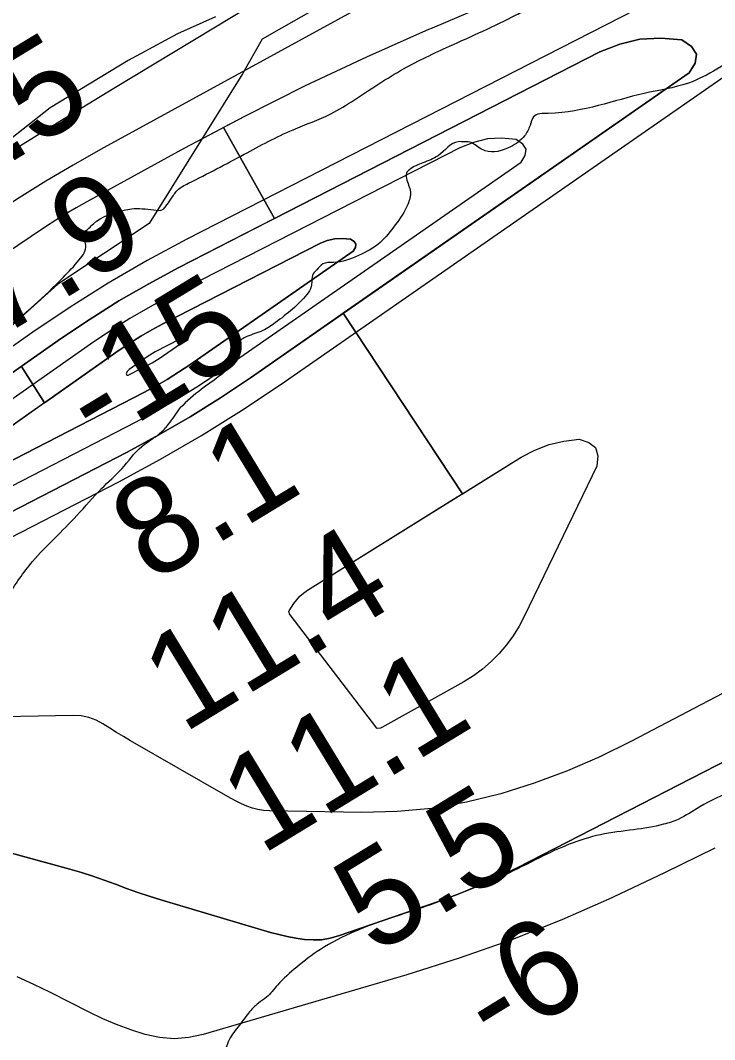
# Model space of a CAD drawing. Extents: x 3445503 to 3483459, y 540493 to 566012.
# Drawn here: x 3475262 to 3475742, y 553084 to 553789 of the extents above; entities that cross this region are included whole.
import ezdxf

# ---------------------------------------------------------------- set-up
doc = ezdxf.new("R2010")
doc.units = 0
for name, color, linetype in [('V-RIVR-EDGE', 7, 'Continuous'), ('V-RIVR-RANG', 7, 'Continuous'), ('V-SITE-VEGE', 7, 'Continuous'), ('V-TOPO-DPTH', 7, 'Continuous'), ('V-TOPO-MINR', 7, 'Continuous'), ('V-TOPO-WATR', 7, 'Continuous'), ('V-WETL-SWMP', 7, 'Continuous')]:
    doc.layers.add(name, color=color, linetype=linetype)

msp = doc.modelspace()

# ---------------------------------------------------------------- linework, layer by layer
at = {"layer": 'V-RIVR-EDGE'}
for points in [[(3475181.09, 553521.42), (3475189.28, 553532.52), (3475199.4, 553545.01), (3475215.42, 553560.27), (3475224.48, 553566.16), (3475238.74, 553569.94), (3475254.75, 553578.6), (3475271.47, 553592.11), (3475291.33, 553611.18), (3475302.49, 553623.32), (3475307.03, 553633.39), (3475306.01, 553641.74), (3475309.15, 553645.21), (3475312.28, 553648.33), (3475333.51, 553657.66), (3475338.73, 553658.69), (3475346.03, 553658.67), (3475354.02, 553657.96), (3475360.63, 553658.29), (3475362.37, 553660.37), (3475365.86, 553665.23), (3475370.4, 553671.48), (3475378.06, 553676.32), (3475416.69, 553696.39), (3475450.45, 553713.34), (3475476.55, 553724.4), (3475492.92, 553734.09), (3475527.04, 553755.56), (3475558.71, 553771.13), (3475605, 553792.91), (3475614.05, 553796.72), (3475622.39, 553798.09), (3475634.23, 553804.31), (3475654.41, 553813.3), (3475701.73, 553828.83), (3475741.39, 553841.94), (3475788.37, 553859.55), (3475814.12, 553871.66), (3475826.3, 553876.84), (3475828.39, 553876.84), (3475828.73, 553875.1), (3475827.68, 553871.97), (3475822.8, 553867.12), (3475822.8, 553865.38), (3475826.62, 553863.98), (3475834.61, 553863.61), (3475853.39, 553866.69), (3475870.44, 553873.6), (3475877.4, 553874.98), (3475879.14, 553874.62), (3475878.78, 553872.89), (3475877.39, 553871.5), (3475863.12, 553863.19), (3475846.76, 553855.93), (3475828.32, 553851.46), (3475817.2, 553850.1), (3475812.33, 553849.41), (3475810.59, 553848.03), (3475809.89, 553846.29), (3475811.28, 553845.59), (3475821.36, 553845.57), (3475822.39, 553843.48), (3475820.65, 553841.74), (3475816.48, 553841.06), (3475809.17, 553839.69), (3475807.09, 553838.3), (3475801.5, 553829.97), (3475797.65, 553819.9), (3475796.95, 553815.04), (3475796.59, 553812.26), (3475792.76, 553810.53), (3475782.33, 553806.73), (3475779.54, 553803.95), (3475770.83, 553795.98), (3475764.19, 553784.87), (3475762.09, 553778.62), (3475762.08, 553774.45), (3475761.38, 553772.02), (3475743.96, 553755.37), (3475724.12, 553745.69), (3475693.51, 553738.46), (3475627.08, 553724.72), (3475616.99, 553722.32), (3475614.54, 553716.41), (3475610.7, 553709.12), (3475600.95, 553701.5), (3475583.56, 553698.76), (3475579.39, 553700.85), (3475571.76, 553705.05), (3475569.32, 553705.05), (3475564.8, 553705.06), (3475550.88, 553695.36), (3475540.43, 553690.52), (3475531.04, 553685.68), (3475528.94, 553683.25), (3475528.94, 553679.77), (3475531.69, 553670.38), (3475529.93, 553661.69), (3475521.21, 553647.46), (3475510.75, 553635.32), (3475495.78, 553626.32), (3475478.39, 553621.5), (3475471.08, 553620.47), (3475466.9, 553616.31), (3475464.46, 553613.54), (3475463.41, 553608.67), (3475463.05, 553604.85), (3475459.91, 553599.29), (3475450.15, 553589.24), (3475438.3, 553579.88), (3475429.6, 553574.34), (3475418.47, 553570.2), (3475411.85, 553566.04), (3475409.06, 553562.57), (3475409.05, 553559.44), (3475410.44, 553557.01), (3475410.43, 553554.57), (3475409.03, 553552.14), (3475387.09, 553533.77), (3475372.28, 553520.95)], [(3476388.12, 553521.79), (3476367.87, 553510.14), (3476350.13, 553504.62), (3476333.78, 553499.1), (3476332.38, 553497.71), (3476331.34, 553496.33), (3476329.24, 553492.86), (3476325.41, 553487.3), (3476322.97, 553484.88), (3476314.62, 553483.16), (3476300.36, 553480.76), (3476282.27, 553474.55), (3476263.83, 553467.99), (3476242.61, 553464.91), (3476229.76, 553466.33), (3476220.03, 553468.44), (3476213.77, 553468.11), (3476201.25, 553467.79), (3476183.16, 553462.28), (3476168.2, 553455.36), (3476144.88, 553446.38), (3476117.75, 553437.06), (3476090.6, 553424.61), (3476064.5, 553411.82), (3476041.87, 553399.01), (3476027.94, 553391.05), (3476012.62, 553381.35), (3475990.69, 553368.89), (3475976.42, 553361.98), (3475961.81, 553355.75), (3475938.83, 553343.3), (3475918.99, 553332.22), (3475892.18, 553315.6), (3475871.64, 553305.57), (3475841.72, 553294.52), (3475802.41, 553281.41), (3475786.05, 553273.8), (3475755.07, 553256.49), (3475732.09, 553244.73), (3475717.12, 553236.08), (3475707.03, 553232.63), (3475686.17, 553228.85), (3475663.22, 553225.43), (3475621.11, 553209.55), (3475596.75, 553197.44), (3475572.39, 553187.42), (3475548.73, 553178.09), (3475524.37, 553169.81), (3475493.06, 553158.42), (3475469.39, 553145.96), (3475453.02, 553133.83), (3475439.78, 553121.35), (3475432.11, 553113.03), (3475426.54, 553108.87), (3475419.57, 553101.93), (3475412.24, 553092.22), (3475405.61, 553082.15), (3475403.17, 553076.94), (3475399.34, 553074.17), (3475388.89, 553068.29), (3475377.74, 553057.19), (3475350.88, 553019.37), (3475319.83, 552975.64), (3475303.79, 552954.13), (3475290.88, 552935.04), (3475270.64, 552902.41), (3475252.47, 552867), (3475235.69, 552828.11), (3475215.76, 552780.53), (3475198.62, 552739.2), (3475173.48, 552693.73), (3475143.49, 552655.21), (3475115.61, 552627.47), (3475090.88, 552611.19), (3475061.65, 552598.4), (3475048.08, 552592.18), (3474995.87, 552564.85), (3474927.65, 552532.69), (3474892.5, 552515.04), (3474854.23, 552502.62), (3474817, 552490.9), (3474812.13, 552490.21), (3474811.09, 552491.61), (3474811.45, 552496.12), (3474819.49, 552514.53), (3474823.33, 552519.73), (3474825.44, 552529.46), (3474826.84, 552533.28), (3474828.92, 552532.58), (3474829.97, 552535.71), (3474828.25, 552542.66), (3474828.62, 552552.05), (3474836.32, 552571.15), (3474839.49, 552587.83), (3474840.21, 552597.21), (3474846.15, 552611.8), (3474860.14, 552643.4), (3474886.67, 552689.57), (3474920.53, 552744.06), (3474936.24, 552772.18), (3474940.44, 552783.64), (3474942.54, 552787.81), (3474943.93, 552789.2), (3474947.06, 552790.93), (3474947.42, 552794.4), (3474949.52, 552799.26), (3474962.44, 552822.18), (3474976.41, 552849.26), (3474985.83, 552865.92), (3474990.37, 552872.51), (3475001.19, 552890.91), (3475017.96, 552925.29), (3475023.2, 552936.05), (3475029.49, 552946.12), (3475030.2, 552951.33), (3475030.21, 552956.89), (3475031.96, 552963.49), (3475036.17, 552976.34), (3475039.31, 552980.85), (3475039.66, 552984.68), (3475042.81, 552992.67), (3475047.7, 553003.08), (3475074.65, 553074.98), (3475081.3, 553093.38), (3475086.54, 553103.1), (3475095.96, 553119.07), (3475106.81, 553147.2), (3475122.19, 553181.58), (3475144.52, 553213.16), (3475168.61, 553253.77), (3475185.7, 553278.07), (3475197.2, 553290.9), (3475210.46, 553309.29), (3475215.34, 553317.27), (3475219.2, 553328.04), (3475224.78, 553337.41), (3475234.9, 553350.95), (3475243.29, 553370.39), (3475253.07, 553390.18), (3475270.16, 553414.48), (3475300.83, 553446.38), (3475317.91, 553465.11), (3475331.85, 553478.63), (3475345.8, 553494.24), (3475358.33, 553503.25), (3475364.26, 553509.49), (3475372.28, 553520.95)]]:
    msp.add_spline(points, degree=3, dxfattribs=at)
at = {"layer": 'V-SITE-VEGE'}
msp.add_lwpolyline([(3475396.78, 553791.44), (3475370.57, 553779.85), (3475336.37, 553761.22), (3475282.26, 553728.57), (3475244.79, 553698.91), (3475203.29, 553662.17), (3475173.75, 553635.59), (3475149.77, 553609.74), (3475074.64, 553533.02), (3475036.27, 553493.09), (3475009.94, 553470.43)], dxfattribs=at)
at = {"layer": 'V-TOPO-DPTH'}
for points in [[(3476328.01, 553999.46), (3475832.24, 553899.85), (3475725.65, 553857.5), (3475680.76, 553839.46), (3475635.96, 553821.2), (3475591.3, 553802.6), (3475546.74, 553783.77), (3475544.13, 553782.66), (3475501.25, 553763.59), (3475458.76, 553743.69), (3475416.88, 553722.56), (3475402.32, 553714.85), (3475437.68, 553651.97)], [(3475729.79, 553765.71), (3475726.28, 553770.93), (3475719.72, 553775.49), (3475705.03, 553776.71), (3475690.6, 553776.05), (3475676.59, 553772.56), (3475662.86, 553767.19), (3475371.42, 553618.07), (3475350.53, 553606.82), (3475329.98, 553595.01), (3475309.95, 553582.35), (3475290.25, 553569.12), (3475262.37, 553549.52)], [(3475437.68, 553651.97), (3475662.86, 553767.19), (3475676.59, 553772.56), (3475690.6, 553776.05), (3475705.03, 553776.71), (3475719.72, 553775.49), (3475726.28, 553770.93), (3475729.79, 553765.71)], [(3475260.37, 553548.12), (3475067.12, 553412.35), (3475055.53, 553402.07), (3475045.79, 553390.54), (3475038.84, 553377.15), (3475033.74, 553362.52), (3475035.4, 553353.57), (3475039.18, 553347.36), (3475046.15, 553345.25), (3475055.23, 553345.89), (3475335.55, 553490.32), (3475357.52, 553502.2), (3475379.16, 553514.64), (3475400.29, 553527.92), (3475421.09, 553541.77), (3475724.64, 553752.65), (3475728.74, 553759.5), (3475729.79, 553765.71)], [(3475729.79, 553765.71), (3475728.74, 553759.5), (3475724.64, 553752.65), (3475485.22, 553586.32)], [(3475432.98, 553649.57), (3475437.68, 553651.97), (3475402.32, 553714.85), (3475397.24, 553712.16), (3475375.4, 553700.59), (3475307.65, 553663.43), (3475300.41, 553659.33), (3475293.24, 553655.11), (3475286.18, 553650.71), (3475279.19, 553646.18), (3475230.54, 553613.73), (3475199.55, 553592.51), (3475168.93, 553570.79), (3475138.85, 553548.33), (3475109.13, 553525.37), (3475035.05, 553466.66), (3474994.24, 553433.97)], [(3475479.63, 553582.44), (3475421.09, 553541.77), (3475400.29, 553527.92), (3475379.16, 553514.64), (3475357.52, 553502.2), (3475335.55, 553490.32), (3475055.23, 553345.89), (3475046.15, 553345.25), (3475039.18, 553347.36), (3475035.4, 553353.57), (3475033.74, 553362.52), (3475038.84, 553377.15), (3475045.79, 553390.54), (3475055.53, 553402.07), (3475067.12, 553412.35), (3475290.25, 553569.12), (3475309.95, 553582.35), (3475329.98, 553595.01), (3475350.53, 553606.82), (3475371.42, 553618.07), (3475432.98, 553649.57)], [(3475493.98, 553634.08), (3475493.59, 553631.77), (3475492.06, 553629.22), (3475378.94, 553550.63), (3475371.19, 553545.47), (3475363.32, 553540.52), (3475355.26, 553535.89), (3475347.07, 553531.46), (3475242.61, 553477.64), (3475239.22, 553477.4), (3475236.63, 553478.19), (3475235.22, 553480.5), (3475234.6, 553483.84), (3475236.5, 553489.29), (3475239.09, 553494.28), (3475242.72, 553498.57), (3475247.04, 553502.4), (3475276.84, 553523.34), (3475278.37, 553524.42), (3475262.37, 553549.52), (3475260.37, 553548.12)], [(3475242.61, 553477.64), (3475347.07, 553531.46), (3475355.26, 553535.89), (3475363.32, 553540.52), (3475371.19, 553545.47), (3475378.94, 553550.63), (3475492.06, 553629.22), (3475493.59, 553631.77), (3475493.98, 553634.08)], [(3475493.98, 553634.08), (3475492.67, 553636.03), (3475490.23, 553637.73), (3475484.75, 553638.18), (3475479.38, 553637.94), (3475474.16, 553636.64), (3475469.04, 553634.64), (3475360.43, 553579.07), (3475352.65, 553574.88), (3475344.99, 553570.47), (3475337.53, 553565.76), (3475330.19, 553560.83), (3475247.04, 553502.4)], [(3475262.37, 553549.52), (3475278.37, 553524.42), (3475330.19, 553560.83), (3475337.53, 553565.76), (3475344.99, 553570.47), (3475352.65, 553574.88), (3475360.43, 553579.07), (3475469.04, 553634.64), (3475474.16, 553636.64), (3475479.38, 553637.94), (3475484.75, 553638.18), (3475490.23, 553637.73), (3475492.67, 553636.03), (3475493.98, 553634.08)], [(3475510.92, 553299.2), (3475508.78, 553298.85), (3475508.57, 553298.93), (3475508.4, 553299.08), (3475448.5, 553377.65), (3475448.08, 553378.29), (3475447.67, 553379.33), (3475447.65, 553379.67), (3475447.88, 553380.34), (3475451.08, 553385.4), (3475453.06, 553388.08), (3475455.24, 553390.56), (3475457.73, 553392.72), (3475460.43, 553394.67), (3475564.19, 553459.22), (3475567.75, 553461.44), (3475485.22, 553586.32), (3475479.63, 553582.44)], [(3475485.22, 553586.32), (3475567.75, 553461.44), (3475608.44, 553486.75), (3475617.9, 553491.67), (3475627.69, 553495.54), (3475637.95, 553497.87), (3475648.53, 553499.17), (3475655.29, 553496.95), (3475659.93, 553493.35), (3475661.41, 553487.66), (3475660.79, 553480.58), (3475610.76, 553376.83), (3475607.02, 553369.88), (3475602.92, 553363.18), (3475598.24, 553356.86), (3475593.19, 553350.79), (3475587.62, 553345.23), (3475581.72, 553340.06), (3475575.35, 553335.49), (3475568.67, 553331.32), (3475511.83, 553299.59), (3475510.92, 553299.2)], [(3475898.6, 553352.9), (3475605.51, 553202.59), (3475591.86, 553195.95), (3475578.04, 553189.71), (3475563.98, 553184.06), (3475549.74, 553178.8), (3475481.83, 553155.34), (3475476.07, 553153.79), (3475470.25, 553152.78), (3475464.35, 553152.57), (3475458.39, 553152.91), (3475452.41, 553153.81), (3475446.48, 553154.91), (3475440.61, 553156.29), (3475434.78, 553157.86), (3475358.91, 553180.33), (3475350.97, 553182.8), (3475343.09, 553185.39), (3475335.27, 553188.19), (3475327.5, 553191.12), (3475319.72, 553194.03), (3475311.88, 553196.77), (3475303.97, 553199.27), (3475296, 553201.59), (3475253.13, 553213.38)], [(3475253.13, 553213.38), (3475296, 553201.59), (3475303.97, 553199.27), (3475311.88, 553196.77), (3475319.72, 553194.03), (3475327.5, 553191.12), (3475335.27, 553188.19), (3475343.09, 553185.39), (3475350.97, 553182.8), (3475358.91, 553180.33), (3475434.78, 553157.86), (3475440.61, 553156.29), (3475446.48, 553154.91), (3475452.41, 553153.81), (3475458.39, 553152.91), (3475464.35, 553152.57), (3475470.25, 553152.78), (3475476.07, 553153.79), (3475481.83, 553155.34), (3475549.74, 553178.8), (3475563.98, 553184.06), (3475578.04, 553189.71), (3475591.86, 553195.95), (3475605.51, 553202.59), (3475898.6, 553352.9)]]:
    msp.add_lwpolyline(points, dxfattribs=at)
at = {"layer": 'V-TOPO-MINR'}
for points in [[(3477198.98, 554374.43), (3476221.04, 554289.18), (3476190.43, 554269.07), (3476159.66, 554249.2), (3476128.67, 554229.68), (3476097.52, 554210.4), (3475947.12, 554118.46), (3475840.61, 554053.47), (3475734.03, 553988.59), (3475627.36, 553923.88), (3475520.62, 553859.27), (3475326.29, 553741.85), (3475294.93, 553722.74), (3475263.68, 553703.46), (3475232.57, 553683.94), (3475201.57, 553664.25), (3474597.48, 553277.24), (3474595.93, 553276.23), (3474592.86, 553274.19), (3474591.34, 553273.15), (3474588.33, 553271.02), (3474586.84, 553269.93), (3474585.36, 553268.83), (3474023.6, 552847.46)], [(3476328.01, 553999.46), (3475832.24, 553899.85), (3475725.65, 553857.5), (3475680.76, 553839.46), (3475635.96, 553821.2), (3475591.3, 553802.6), (3475546.74, 553783.77), (3475544.13, 553782.66), (3475501.25, 553763.59), (3475458.76, 553743.69), (3475416.88, 553722.56), (3475375.4, 553700.59), (3475307.65, 553663.43), (3475300.41, 553659.33), (3475293.24, 553655.11), (3475286.18, 553650.71), (3475279.19, 553646.18), (3475230.54, 553613.73), (3475199.55, 553592.51), (3475168.93, 553570.79), (3475138.85, 553548.33), (3475109.13, 553525.37), (3475035.05, 553466.66), (3474994.24, 553433.97)], [(3475584.25, 553846.06), (3475317.28, 553699.61), (3475298.23, 553688.85), (3475279.38, 553677.77), (3475260.8, 553666.22), (3475242.42, 553654.35), (3475110.39, 553566.75), (3475027.27, 553509.88), (3474945.29, 553451.46)], [(3475847.7, 553831.52), (3475843.08, 553838.37), (3475834.47, 553844.37), (3475815.16, 553845.97), (3475796.22, 553845.1), (3475777.81, 553840.52), (3475759.77, 553833.47), (3475376.91, 553637.57), (3475349.47, 553622.8), (3475322.48, 553607.28), (3475296.16, 553590.64), (3475270.29, 553573.26), (3474977.17, 553367.32)], [(3474961.54, 553280.01), (3475329.79, 553469.75), (3475358.66, 553485.36), (3475387.08, 553501.7), (3475414.84, 553519.15), (3475442.16, 553537.34), (3475840.93, 553814.36), (3475846.31, 553823.37), (3475847.7, 553831.52)], [(3475611.89, 553699.9), (3475609.48, 553703.48), (3475604.98, 553706.61), (3475594.89, 553707.45), (3475584.99, 553706.99), (3475575.38, 553704.6), (3475565.95, 553700.92), (3475365.93, 553598.57), (3475351.59, 553590.85), (3475337.49, 553582.74), (3475323.74, 553574.05), (3475310.22, 553564.97), (3475157.08, 553457.38)], [(3475148.91, 553411.76), (3475341.31, 553510.89), (3475356.39, 553519.04), (3475371.24, 553527.58), (3475385.74, 553536.7), (3475400.02, 553546.2), (3475608.35, 553690.93), (3475611.16, 553695.64), (3475611.89, 553699.9)], [(3475242.61, 553477.64), (3475347.07, 553531.46), (3475355.26, 553535.89), (3475363.32, 553540.52), (3475371.19, 553545.47), (3475378.94, 553550.63), (3475492.06, 553629.22), (3475493.59, 553631.77), (3475493.98, 553634.08)], [(3475493.98, 553634.08), (3475492.67, 553636.03), (3475490.23, 553637.73), (3475484.75, 553638.18), (3475479.38, 553637.94), (3475474.16, 553636.64), (3475469.04, 553634.64), (3475360.43, 553579.07), (3475352.65, 553574.88), (3475344.99, 553570.47), (3475337.53, 553565.76), (3475330.19, 553560.83), (3475247.04, 553502.4)], [(3475376.08, 553568.27), (3475375.87, 553568.58), (3475375.48, 553568.85), (3475374.62, 553568.92), (3475372.94, 553568.68), (3475372.13, 553568.36), (3475354.94, 553559.57), (3475351.32, 553557.46), (3475350.16, 553556.68), (3475337, 553547.44), (3475335.74, 553546.15), (3475335.03, 553544.5), (3475335.13, 553543.97), (3475335.35, 553543.6), (3475335.76, 553543.48), (3475336.29, 553543.51), (3475352.83, 553552.03), (3475356.65, 553554.25), (3475357.87, 553555.07), (3475375.77, 553567.5), (3475376.01, 553567.91), (3475376.08, 553568.27)], [(3475510.92, 553299.2), (3475508.78, 553298.85), (3475508.57, 553298.93), (3475508.4, 553299.08), (3475448.5, 553377.65), (3475448.08, 553378.29), (3475447.67, 553379.33), (3475447.65, 553379.67), (3475447.88, 553380.34), (3475451.08, 553385.4), (3475453.06, 553388.08), (3475455.24, 553390.56), (3475457.73, 553392.72), (3475460.43, 553394.67), (3475608.44, 553486.75), (3475617.9, 553491.67), (3475627.69, 553495.54), (3475637.95, 553497.87), (3475648.53, 553499.17), (3475655.29, 553496.95), (3475659.93, 553493.35), (3475661.41, 553487.66), (3475660.79, 553480.58), (3475610.76, 553376.83), (3475607.02, 553369.88), (3475602.92, 553363.18), (3475598.24, 553356.86), (3475593.19, 553350.79), (3475587.62, 553345.23), (3475581.72, 553340.06), (3475575.35, 553335.49), (3475568.67, 553331.32), (3475511.83, 553299.59), (3475510.92, 553299.2)], [(3476029.3, 553470.7), (3475684.77, 553290.13), (3475662.77, 553279.43), (3475640.41, 553269.63), (3475617.5, 553261.19), (3475594.23, 553253.65), (3475570.54, 553247.9), (3475546.65, 553243.59), (3475522.48, 553241.46), (3475498.11, 553240.77), (3475434.11, 553241.87), (3475430.1, 553242.18), (3475426.14, 553242.79), (3475422.29, 553243.86), (3475418.5, 553245.24), (3475414.8, 553246.92), (3475411.13, 553248.68), (3475407.53, 553250.56), (3475403.97, 553252.53), (3475337.96, 553290.48), (3475333.14, 553293.31), (3475328.34, 553296.19), (3475323.6, 553299.14), (3475318.89, 553302.15), (3475314.06, 553304.7), (3475309.06, 553306.64), (3475303.78, 553307.64), (3475298.34, 553308.02), (3475237.39, 553306.76)], [(3475742.53, 553216.15), (3475707.68, 553199.13), (3475672.64, 553182.49), (3475671.22, 553181.83), (3475636.45, 553166.61), (3475601.27, 553152.46), (3475565.49, 553139.91), (3475529.31, 553128.43), (3475388.29, 553087.15), (3475378.23, 553085.13), (3475368.17, 553084.27), (3475358.11, 553085.13), (3475348.04, 553087.16), (3475338.09, 553090.38), (3475328.29, 553093.97), (3475318.7, 553098.1), (3475309.26, 553102.6), (3475282.57, 553116.26), (3475271.05, 553121.86), (3475259.4, 553127.16)]]:
    msp.add_lwpolyline(points, dxfattribs=at)
at = {"layer": 'V-TOPO-WATR'}
for points in [[(3475729.79, 553765.71), (3475726.28, 553770.93), (3475719.72, 553775.49), (3475705.03, 553776.71), (3475690.6, 553776.05), (3475676.59, 553772.56), (3475662.86, 553767.19), (3475371.42, 553618.07), (3475350.53, 553606.82), (3475329.98, 553595.01), (3475309.95, 553582.35), (3475290.25, 553569.12), (3475067.12, 553412.35)], [(3475055.23, 553345.89), (3475335.55, 553490.32), (3475357.52, 553502.2), (3475379.16, 553514.64), (3475400.29, 553527.92), (3475421.09, 553541.77), (3475724.64, 553752.65), (3475728.74, 553759.5), (3475729.79, 553765.71)], [(3475898.6, 553352.9), (3475605.51, 553202.59), (3475591.86, 553195.95), (3475578.04, 553189.71), (3475563.98, 553184.06), (3475549.74, 553178.8), (3475481.83, 553155.34), (3475476.07, 553153.79), (3475470.25, 553152.78), (3475464.35, 553152.57), (3475458.39, 553152.91), (3475452.41, 553153.81), (3475446.48, 553154.91), (3475440.61, 553156.29), (3475434.78, 553157.86), (3475358.91, 553180.33), (3475350.97, 553182.8), (3475343.09, 553185.39), (3475335.27, 553188.19), (3475327.5, 553191.12), (3475319.72, 553194.03), (3475311.88, 553196.77), (3475303.97, 553199.27), (3475296, 553201.59), (3475253.13, 553213.38)]]:
    msp.add_lwpolyline(points, dxfattribs=at)
at = {"layer": 'V-WETL-SWMP'}
msp.add_lwpolyline([(3474992.97, 553774.27), (3475114.99, 553845.12), (3475233.07, 553931.71), (3475359.02, 553994.69), (3475437.74, 554010.43), (3475469.23, 554010.43), (3475492.84, 553998.62), (3475496.78, 553967.14), (3475473.16, 553943.52), (3475473.16, 553915.97), (3475496.78, 553912.03), (3475512.52, 553915.97), (3475551.88, 553904.16), (3475569.36, 553874.86), (3475508.26, 553828.89), (3475469.26, 553798.89), (3475429.14, 553776.01), (3475415.43, 553752.16), (3475350.9, 553648.37), (3475287.64, 553606.6), (3475224.37, 553549.65), (3475133.27, 553481.3), (3475057.35, 553400.29), (3475013.07, 553378.77)], dxfattribs=at)

# ---------------------------------------------------------------- texts
at = {"layer": 'V-RIVR-RANG'}
for s, rotation, p in [('22.5', 31.30833, (3475165.56, 553636.21)), ('7.9', 31.30833, (3475245.9, 553568.04)), ('-15', 31.30833, (3475314.75, 553492.87)), ('8.1', 31.30833, (3475352.5, 553398.79)), ('11.4', 31.30833, (3475374.25, 553294.97)), ('11.1', 31.30833, (3475428.45, 553210.89)), ('5.5', 31.30833, (3475507, 553141.62)), ('-6', 31.59025, (3475590.31, 553074.97))]:
    msp.add_text(s, height=67, rotation=rotation, dxfattribs=at).set_placement(p)

doc.saveas('drawing.dxf')
